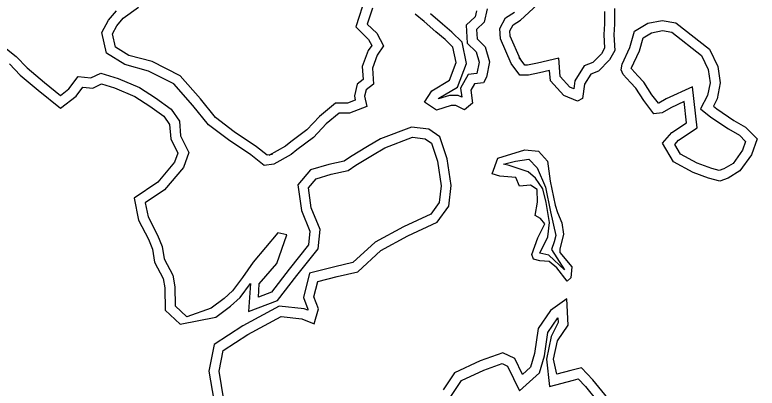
# Model space of a CAD drawing. Extents: x 2160437 to 2172832, y 205694 to 212444.
# Drawn here: x 2165786.1 to 2166008.5, y 208877.4 to 208989.2 of the extents above; entities that cross this region are included whole.
import ezdxf

# ---------------------------------------------------------------- set-up
doc = ezdxf.new("R2010")
doc.units = 0
for name, color, linetype in [('RD_EX_H2O', 7, 'Continuous'), ('RD_EX_VEG_ShrubLine', 7, 'Continuous'), ('RD_EX_VEG_TreeLine', 7, 'Continuous')]:
    doc.layers.add(name, color=color, linetype=linetype)

msp = doc.modelspace()

# ---------------------------------------------------------------- linework, layer by layer
at = {"layer": 'RD_EX_H2O'}
for points in [[(2165893.23, 208991.24), (2165891.68, 208986.47), (2165894.51, 208983.69), (2165896.6, 208979.93), (2165894.68, 208977.13), (2165893.24, 208973.27), (2165893.56, 208968.5), (2165891.38, 208966.72), (2165890.91, 208964.89), (2165891.53, 208961.73), (2165886.34, 208959.8), (2165883.27, 208959.8), (2165879.41, 208956.55), (2165875.55, 208952.52), (2165870.63, 208948.8), (2165868.87, 208947.43), (2165863.66, 208944.45)], [(2165927.61, 208991.01), (2165926.74, 208987.08), (2165924.42, 208984.88), (2165924.59, 208982.04), (2165927.01, 208979.69), (2165928.27, 208975.15), (2165927.38, 208970.51), (2165926.52, 208968.86), (2165923.79, 208968.52), (2165922.76, 208966.64), (2165923.21, 208962.72), (2165920.82, 208960.73), (2165918.19, 208962.1), (2165916.79, 208962.06), (2165912.39, 208960.68), (2165908.83, 208963.06), (2165911.02, 208966.46), (2165916.29, 208969.62), (2165918.31, 208974.9), (2165917.34, 208979.54), (2165915.01, 208981.85), (2165912.27, 208984.17), (2165908.71, 208987.21), (2165906, 208989.45)], [(2165965.75, 208991.14), (2165965.79, 208986.43), (2165965.58, 208983.28), (2165965.84, 208978.54), (2165964.29, 208975.75), (2165961.02, 208972.36), (2165958.7, 208971.48), (2165956.79, 208968.44), (2165956.18, 208964.15), (2165954.67, 208963.33), (2165950.63, 208965.03), (2165946.55, 208969.45), (2165946.33, 208972.55), (2165943.31, 208971.86), (2165939.98, 208971.14), (2165937.36, 208971.18), (2165934.82, 208974.61), (2165931.57, 208982.08), (2165931.38, 208985.11), (2165933.14, 208988.34), (2165935.76, 208990.04)], [(2165863.66, 208944.45), (2165860.81, 208944.08), (2165856.77, 208947.24), (2165850.09, 208951.75), (2165844.12, 208956.31), (2165839.42, 208962.08), (2165833.75, 208968.55), (2165826.15, 208972.39), (2165819, 208974.3), (2165813.56, 208977.71), (2165812.15, 208983.93), (2165814.12, 208987.64), (2165816.54, 208990.43)], [(2165782.62, 208979.84), (2165786.51, 208976.74), (2165789.75, 208973.4), (2165795.01, 208968.97), (2165799.77, 208965.08), (2165802.27, 208967.01), (2165805.09, 208970.71), (2165808.88, 208970.34), (2165811.85, 208971.8), (2165817.01, 208970.14), (2165823.49, 208967.44), (2165828.24, 208964.33), (2165832.89, 208960.99), (2165835.38, 208957.38), (2165835.77, 208952.94), (2165838.24, 208947.98), (2165836.58, 208943.54), (2165830.98, 208936.85), (2165825.19, 208932.93), (2165826.01, 208928.75), (2165828.88, 208923.25), (2165830.26, 208919.81), (2165830.86, 208916.14), (2165833.46, 208911.26), (2165834.06, 208907.72), (2165834.12, 208902.02), (2165837.65, 208898.72)], [(2165849.56, 208868.96), (2165847.31, 208882.43), (2165848.56, 208888.66), (2165855.92, 208893.48), (2165865.87, 208898.89), (2165872.07, 208898.19), (2165875.76, 208896.65), (2165877.09, 208901.13), (2165875.69, 208904.76), (2165876.89, 208909.36), (2165882.64, 208910.85), (2165888.84, 208912.27), (2165895.8, 208918.66), (2165903.86, 208923.01), (2165912.66, 208927.16), (2165916.17, 208931.89), (2165916.82, 208938.05), (2165915.62, 208946.13), (2165913.42, 208952.65), (2165910.13, 208955), (2165904.91, 208955.61), (2165895.68, 208952.08), (2165891.73, 208949.77), (2165886.68, 208946.7), (2165884.77, 208945.4), (2165880.16, 208944.42), (2165874.66, 208942.75), (2165870.92, 208938.3), (2165871.95, 208930.6), (2165874.52, 208924.43), (2165874.06, 208920.28), (2165868.24, 208913.02), (2165862.96, 208906.11), (2165859.14, 208904.68), (2165859.29, 208908.64), (2165864.58, 208914.76), (2165867.63, 208923.27), (2165864.89, 208923.93), (2165857.49, 208915.1), (2165854.3, 208910.49), (2165851.35, 208906.54), (2165848.82, 208904.25), (2165844.88, 208901.37), (2165837.65, 208898.72)], [(2165963.81, 208874.39), (2165959.29, 208879.84), (2165955.86, 208883.49), (2165952.72, 208882.71), (2165948.51, 208881.58), (2165947.46, 208886.04), (2165948.65, 208891.61), (2165951.89, 208896.21), (2165951.52, 208904.19), (2165946.62, 208900.66), (2165942.91, 208895.21), (2165941.81, 208887.72), (2165940.62, 208883.66), (2165938.24, 208881.52), (2165935.93, 208886.25), (2165932.33, 208887.99), (2165925.49, 208885.55), (2165917.85, 208881.99), (2165914.48, 208876.9)]]:
    msp.add_lwpolyline(points, dxfattribs=at)
for points in [[(2165968.07, 208974.41), (2165970.41, 208979.48), (2165971.81, 208984.32), (2165975.76, 208986.69), (2165980.06, 208987.57), (2165984.19, 208986.85), (2165994.21, 208978.97), (2165996.71, 208973.71), (2165997.45, 208968.81), (2165996.56, 208964.04), (2165995.4, 208961.86), (2165996.46, 208961.02), (2166001.53, 208957.6), (2166005.04, 208955.53), (2166008.52, 208952.04), (2166006.78, 208947.24), (2166003.37, 208942.47), (2165999.82, 208940.34), (2165997.31, 208939.43), (2165993.99, 208940.33), (2165989.34, 208942), (2165983.45, 208945.2), (2165980.13, 208950.77), (2165982.94, 208953.95), (2165987.34, 208956.9), (2165986.64, 208963.22), (2165982.69, 208961.4), (2165980.06, 208959.82), (2165977.54, 208959.57), (2165974.52, 208963.52), (2165972.16, 208967.22), (2165970.52, 208968.92), (2165968.42, 208971.31), (2165967.79, 208972.73)], [(2165940.98, 208917.47), (2165942.77, 208922.37), (2165944.85, 208926.6), (2165943.64, 208928.17), (2165941.96, 208929.1), (2165942.67, 208933.1), (2165942.64, 208936.9), (2165940.65, 208938.22), (2165937.31, 208937.86), (2165936.2, 208940.47), (2165931.42, 208940.93), (2165929.09, 208941.62), (2165930.82, 208946.25), (2165938.91, 208948.74), (2165942.99, 208948.34), (2165945.73, 208945.36), (2165946.52, 208939.36), (2165947.96, 208932.17), (2165948.66, 208929.99), (2165949.96, 208926.88), (2165950.49, 208923.51), (2165949.42, 208919.01), (2165949.41, 208918.05), (2165952.97, 208913.69), (2165952.64, 208910.41), (2165951.58, 208909.39), (2165948.5, 208913.48), (2165946.16, 208915.37), (2165943.36, 208915.55), (2165941.53, 208916.02)]]:
    msp.add_lwpolyline(points, close=True, dxfattribs=at)
at = {"layer": 'RD_EX_VEG_ShrubLine'}
for points in [[(2165891.2, 208994.72), (2165888.25, 208985.63), (2165892.1, 208981.86), (2165893.08, 208980.09), (2165892, 208978.52), (2165890.21, 208973.72), (2165890.46, 208969.85), (2165888.71, 208968.42), (2165887.84, 208964.98), (2165888.1, 208963.65), (2165885.8, 208962.8), (2165882.18, 208962.8), (2165877.35, 208958.75), (2165873.55, 208954.77), (2165868.8, 208951.18), (2165867.19, 208949.92), (2165862.17, 208947.06)], [(2165962.76, 208990.23), (2165962.79, 208986.52), (2165962.57, 208983.3), (2165962.8, 208979.24), (2165961.86, 208977.55), (2165959.33, 208974.93), (2165956.7, 208973.93), (2165953.91, 208969.49), (2165953.56, 208967.05), (2165952.39, 208967.54), (2165949.47, 208970.71), (2165949.07, 208976.25), (2165942.66, 208974.79), (2165939.69, 208974.15), (2165938.89, 208974.16), (2165937.23, 208976.4), (2165937.57, 208975.81), (2165934.53, 208982.79), (2165934.43, 208984.44), (2165935.41, 208986.24), (2165937.6, 208987.66), (2165942.72, 208992.32)], [(2165924.4, 208990.39), (2165924.01, 208988.62), (2165921.35, 208986.09), (2165921.66, 208980.7), (2165924.34, 208978.1), (2165925.2, 208975.03), (2165924.55, 208971.64), (2165921.89, 208971.32), (2165919.67, 208967.25), (2165919.98, 208964.54), (2165918.89, 208965.11), (2165916.3, 208965.05), (2165913.02, 208964.03), (2165913.17, 208964.25), (2165918.72, 208967.58), (2165921.42, 208974.65), (2165920.09, 208981.04), (2165917.04, 208984.06), (2165914.21, 208986.45), (2165910.65, 208989.5)], [(2165970.79, 208973.15), (2165973.23, 208978.43), (2165974.37, 208982.35), (2165976.87, 208983.85), (2165980.11, 208984.52), (2165982.93, 208984.03), (2165991.81, 208977.05), (2165993.81, 208972.82), (2165994.4, 208968.86), (2165993.69, 208965.04), (2165991.57, 208961.06), (2165994.69, 208958.6), (2165999.93, 208955.06), (2166003.19, 208953.14), (2166005.05, 208951.28), (2166004.1, 208948.65), (2166001.29, 208944.72), (2165998.53, 208943.06), (2165997.18, 208942.57), (2165994.89, 208943.19), (2165990.57, 208944.75), (2165985.6, 208947.44), (2165983.83, 208950.43), (2165984.94, 208951.68), (2165990.52, 208955.42), (2165989.17, 208967.7), (2165981.29, 208964.05), (2165979.1, 208962.74), (2165978.91, 208962.72), (2165976.98, 208965.24), (2165974.53, 208969.09), (2165972.73, 208970.95), (2165970.98, 208972.94), (2165970.9, 208973.12), (2165971.03, 208973.92)], [(2165784.49, 208974.51), (2165787.7, 208971.2), (2165793.09, 208966.66), (2165799.73, 208961.25), (2165804.42, 208964.88), (2165806.46, 208967.56), (2165809.44, 208967.27), (2165812.08, 208968.57), (2165815.98, 208967.32), (2165822.08, 208964.78), (2165826.54, 208961.85), (2165830.72, 208958.85), (2165832.46, 208956.33), (2165832.83, 208952.11), (2165834.97, 208947.81), (2165833.95, 208945.07), (2165828.95, 208939.1), (2165821.86, 208934.3), (2165823.15, 208927.74), (2165826.15, 208921.99), (2165827.36, 208919), (2165827.98, 208915.17), (2165830.58, 208910.28), (2165831.07, 208907.45), (2165831.13, 208900.7), (2165835.6, 208896.53)], [(2165835.6, 208896.53), (2165846.31, 208898.7), (2165850.71, 208901.92), (2165853.58, 208904.51), (2165856.74, 208908.74), (2165856.11, 208900.35), (2165864.82, 208903.6), (2165870.6, 208911.17), (2165876.95, 208919.08), (2165877.58, 208924.87), (2165874.87, 208931.39), (2165874.07, 208937.39), (2165876.38, 208940.13), (2165880.91, 208941.51), (2165885.98, 208942.59), (2165888.31, 208944.18), (2165893.27, 208947.2), (2165896.98, 208949.36), (2165905.29, 208952.55), (2165909.01, 208952.11), (2165910.89, 208950.77), (2165912.69, 208945.43), (2165913.8, 208937.99), (2165913.28, 208933.01), (2165910.71, 208929.55), (2165902.5, 208925.69), (2165894.04, 208921.12), (2165887.39, 208915.02), (2165881.93, 208913.77), (2165874.43, 208911.82), (2165872.55, 208904.59), (2165873.92, 208901.01), (2165873.84, 208900.71), (2165872.83, 208901.13), (2165865.26, 208901.97), (2165854.38, 208896.06), (2165845.86, 208890.48), (2165844.26, 208882.48), (2165846.58, 208868.57)], [(2165916.71, 208874.84), (2165919.88, 208879.63), (2165926.63, 208882.77), (2165932.16, 208884.75), (2165933.69, 208884), (2165937.29, 208876.62), (2165943.26, 208882), (2165944.75, 208887.07), (2165945.78, 208894.09), (2165948.78, 208898.5), (2165948.85, 208897.1), (2165946.77, 208892.87), (2165945.35, 208886.03), (2165946.3, 208877.87), (2165953.47, 208879.81), (2165954.88, 208880.16), (2165957.04, 208877.86), (2165960.79, 208873.32)]]:
    msp.add_lwpolyline(points, dxfattribs=at)
msp.add_lwpolyline([(2165942.12, 208940.26), (2165939.91, 208942.18), (2165934.2, 208944.08), (2165932.49, 208944.52), (2165936.11, 208945.38), (2165940.12, 208945.98), (2165942.6, 208943.37), (2165945.07, 208937.6), (2165946.56, 208930.2), (2165948.17, 208923.08), (2165947.67, 208921.23), (2165946.88, 208918.92), (2165950.78, 208912.84), (2165946.1, 208917.19), (2165943.4, 208917.83), (2165945.77, 208922.74), (2165946.28, 208927), (2165945.26, 208933.03), (2165944.28, 208937.13)], close=True, dxfattribs=at)
at = {"layer": 'RD_EX_VEG_TreeLine'}
msp.add_lwpolyline([(2165863.27, 208947.43), (2165861.67, 208947.22), (2165858.53, 208949.67), (2165851.85, 208954.19), (2165846.23, 208958.48), (2165841.71, 208964.02), (2165835.63, 208970.97), (2165827.22, 208975.21), (2165820.21, 208977.08), (2165816.21, 208979.59), (2165815.32, 208983.51), (2165816.61, 208985.93), (2165818.59, 208988.21), (2165823.14, 208991.57)], dxfattribs=at)

doc.saveas('drawing.dxf')
